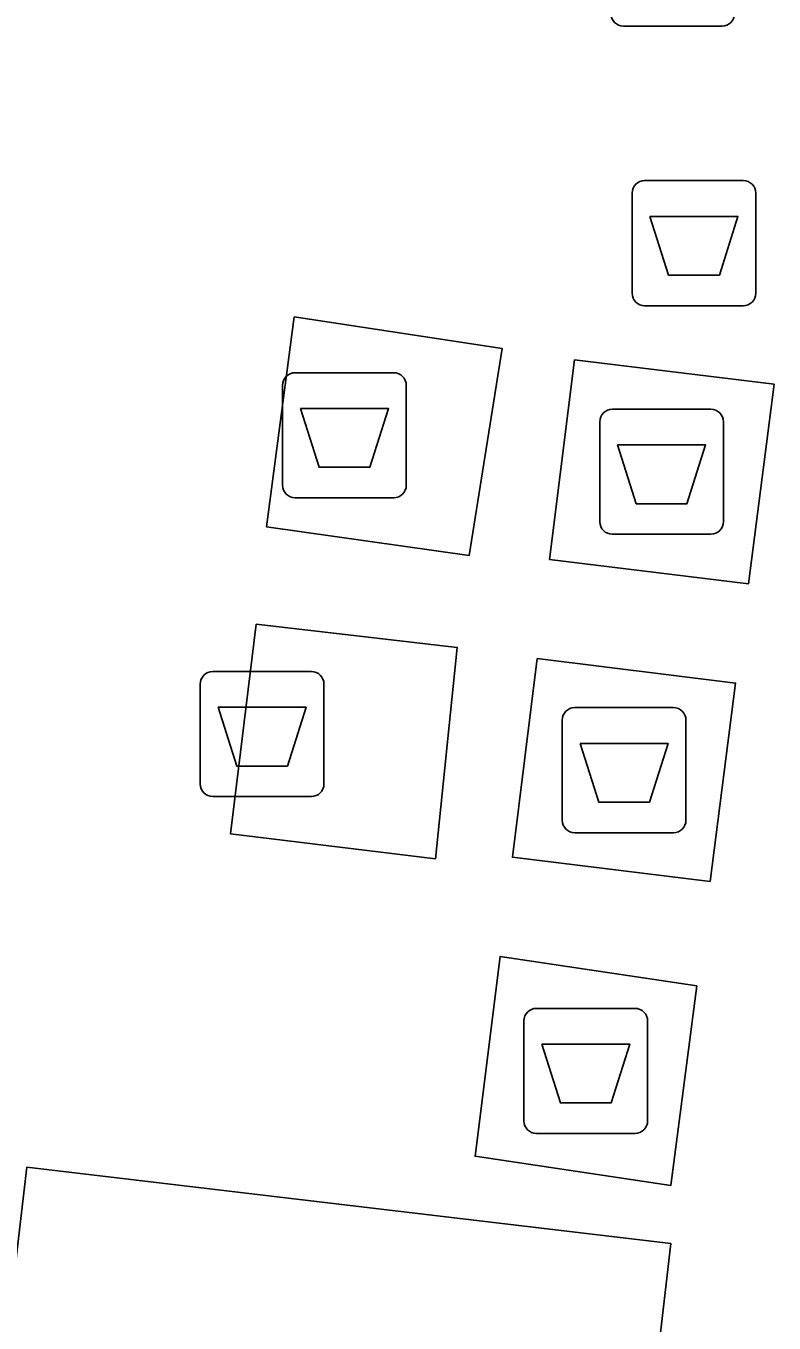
# Model space of a CAD drawing. Extents: x 161692 to 162379, y 380760 to 381678.
# Drawn here: x 162290.3 to 162296.29, y 381196.01 to 381206.38 of the extents above; entities that cross this region are included whole.
import ezdxf

# ---------------------------------------------------------------- set-up
doc = ezdxf.new("R2010")
doc.units = 0
for name, color, linetype in [('IMGEO_Afval_apart_plaats', 7, 'Continuous'), ('IMGEO_Afvalbak', 7, 'Continuous'), ('IMGEO_Lichtmast', 7, 'Continuous'), ('IMGEO_Parkeervlak_open', 7, 'Continuous'), ('IMGEO_Voetpad_gesloten', 7, 'Continuous'), ('IMGEO_Voetpad_open', 7, 'Continuous')]:
    doc.layers.add(name, color=color, linetype=linetype)

msp = doc.modelspace()

# ---------------------------------------------------------------- linework, layer by layer
at = {"layer": 'IMGEO_Afval_apart_plaats'}
for p, q in [((162292.355, 381202.711), (162292.355, 381203.511)), ((162292.355, 381203.511), (162292.355, 381202.711)), ((162292.455, 381203.611), (162293.245, 381203.611)), ((162293.245, 381203.611), (162292.455, 381203.611)), ((162293.345, 381203.511), (162293.345, 381202.711)), ((162293.345, 381202.711), (162293.345, 381203.511)), ((162294.993, 381203.319), (162295.783, 381203.319)), ((162295.783, 381203.319), (162294.993, 381203.319)), ((162294.893, 381202.419), (162294.893, 381203.219)), ((162294.893, 381203.219), (162294.893, 381202.419)), ((162295.883, 381203.219), (162295.883, 381202.419)), ((162295.883, 381202.419), (162295.883, 381203.219)), ((162293.245, 381202.611), (162292.455, 381202.611)), ((162292.455, 381202.611), (162293.245, 381202.611)), ((162295.783, 381202.319), (162294.993, 381202.319)), ((162294.993, 381202.319), (162295.783, 381202.319)), ((162291.796, 381201.221), (162292.586, 381201.221)), ((162292.586, 381201.221), (162291.796, 381201.221)), ((162291.696, 381200.321), (162291.696, 381201.121)), ((162291.696, 381201.121), (162291.696, 381200.321)), ((162292.686, 381201.121), (162292.686, 381200.321)), ((162292.686, 381200.321), (162292.686, 381201.121)), ((162294.693, 381200.932), (162295.483, 381200.932)), ((162295.483, 381200.932), (162294.693, 381200.932)), ((162294.593, 381200.032), (162294.593, 381200.832)), ((162294.593, 381200.832), (162294.593, 381200.032)), ((162295.583, 381200.832), (162295.583, 381200.032)), ((162295.583, 381200.032), (162295.583, 381200.832)), ((162292.586, 381200.221), (162291.796, 381200.221)), ((162291.796, 381200.221), (162292.586, 381200.221)), ((162295.483, 381199.932), (162294.693, 381199.932)), ((162294.693, 381199.932), (162295.483, 381199.932)), ((162294.286, 381197.627), (162294.286, 381198.427)), ((162294.286, 381198.427), (162294.286, 381197.627)), ((162294.386, 381198.527), (162295.176, 381198.527)), ((162295.176, 381198.527), (162294.386, 381198.527)), ((162295.276, 381198.427), (162295.276, 381197.627)), ((162295.276, 381197.627), (162295.276, 381198.427)), ((162295.176, 381197.527), (162294.386, 381197.527)), ((162294.386, 381197.527), (162295.176, 381197.527))]:
    msp.add_line(p, q, dxfattribs=at)
for points in [[(162292.498, 381203.325), (162293.202, 381203.325), (162293.053, 381202.855), (162292.647, 381202.855), (162292.498, 381203.325)], [(162295.036, 381203.033), (162295.74, 381203.033), (162295.591, 381202.563), (162295.185, 381202.563), (162295.036, 381203.033)], [(162291.839, 381200.935), (162292.543, 381200.935), (162292.394, 381200.465), (162291.988, 381200.465), (162291.839, 381200.935)], [(162294.736, 381200.646), (162295.44, 381200.646), (162295.291, 381200.176), (162294.885, 381200.176), (162294.736, 381200.646)], [(162294.429, 381198.241), (162295.133, 381198.241), (162294.984, 381197.771), (162294.578, 381197.771), (162294.429, 381198.241)]]:
    msp.add_lwpolyline(points, dxfattribs=at)
for centre, start, end in [((162292.455, 381203.511), 90, 180), ((162292.455, 381203.511), 90, 180), ((162293.245, 381203.511), 0, 90), ((162293.245, 381203.511), 360, 90), ((162294.993, 381203.219), 90, 180), ((162294.993, 381203.219), 90, 180), ((162295.783, 381203.219), 0, 90), ((162295.783, 381203.219), 360, 90), ((162292.455, 381202.711), 180, 270), ((162292.455, 381202.711), 180, 270), ((162293.245, 381202.711), 270, 0), ((162293.245, 381202.711), 270, 0), ((162294.993, 381202.419), 180, 270), ((162294.993, 381202.419), 180, 270), ((162295.783, 381202.419), 270, 0), ((162295.783, 381202.419), 270, 0), ((162291.796, 381201.121), 90, 180), ((162291.796, 381201.121), 90, 180), ((162292.586, 381201.121), 0, 90), ((162292.586, 381201.121), 360, 90), ((162294.693, 381200.832), 90, 180), ((162294.693, 381200.832), 90, 180), ((162295.483, 381200.832), 0, 90), ((162295.483, 381200.832), 360, 90), ((162291.796, 381200.321), 180, 270), ((162291.796, 381200.321), 180, 270), ((162292.586, 381200.321), 270, 0), ((162292.586, 381200.321), 270, 0), ((162294.693, 381200.032), 180, 270), ((162294.693, 381200.032), 180, 270), ((162295.483, 381200.032), 270, 0), ((162295.483, 381200.032), 270, 0), ((162294.386, 381198.427), 90, 180), ((162294.386, 381198.427), 90, 180), ((162295.176, 381198.427), 0, 90), ((162295.176, 381198.427), 360, 90), ((162294.386, 381197.627), 180, 270), ((162294.386, 381197.627), 180, 270), ((162295.176, 381197.627), 270, 0), ((162295.176, 381197.627), 270, 0)]:
    msp.add_arc(centre, 0.1, start, end, dxfattribs=at)
at = {"layer": 'IMGEO_Afvalbak'}
for p, q in [((162295.252, 381205.147), (162296.042, 381205.147)), ((162296.042, 381205.147), (162295.252, 381205.147)), ((162295.152, 381204.247), (162295.152, 381205.047)), ((162295.152, 381205.047), (162295.152, 381204.247)), ((162296.142, 381205.047), (162296.142, 381204.247)), ((162296.142, 381204.247), (162296.142, 381205.047)), ((162296.042, 381204.147), (162295.252, 381204.147)), ((162295.252, 381204.147), (162296.042, 381204.147))]:
    msp.add_line(p, q, dxfattribs=at)
msp.add_lwpolyline([(162295.295, 381204.861), (162295.999, 381204.861), (162295.85, 381204.391), (162295.444, 381204.391), (162295.295, 381204.861)], dxfattribs=at)
for centre, start, end in [((162295.252, 381205.047), 90, 180), ((162295.252, 381205.047), 90, 180), ((162296.042, 381205.047), 0, 90), ((162296.042, 381205.047), 360, 90), ((162295.252, 381204.247), 180, 270), ((162295.252, 381204.247), 180, 270), ((162296.042, 381204.247), 270, 0), ((162296.042, 381204.247), 270, 0)]:
    msp.add_arc(centre, 0.1, start, end, dxfattribs=at)
at = {"layer": 'IMGEO_Lichtmast'}
for p, q in [((162295.872, 381206.384), (162295.082, 381206.384)), ((162295.082, 381206.384), (162295.872, 381206.384))]:
    msp.add_line(p, q, dxfattribs=at)
for centre, start, end in [((162295.082, 381206.484), 180, 270), ((162295.082, 381206.484), 180, 270), ((162295.872, 381206.484), 270, 0), ((162295.872, 381206.484), 270, 0)]:
    msp.add_arc(centre, 0.1, start, end, dxfattribs=at)
at = {"layer": 'IMGEO_Parkeervlak_open'}
msp.add_lwpolyline([(162292.716, 381172.925), (162295.461, 381196.647), (162290.309, 381197.256), (162287.529, 381173.515)], close=True, dxfattribs=at)
at = {"layer": 'IMGEO_Voetpad_gesloten'}
for points in [[(162292.447, 381204.058), (162292.225, 381202.379), (162293.848, 381202.148), (162294.113, 381203.804)], [(162296.288, 381203.519), (162294.691, 381203.715), (162294.492, 381202.118), (162296.083, 381201.922)], [(162292.144, 381201.601), (162291.937, 381199.924), (162293.578, 381199.724), (162293.753, 381201.414)], [(162295.98, 381201.129), (162294.393, 381201.324), (162294.194, 381199.736), (162295.776, 381199.542)], [(162295.669, 381198.708), (162294.095, 381198.942), (162293.896, 381197.344), (162295.463, 381197.111)]]:
    msp.add_lwpolyline(points, close=True, dxfattribs=at)
at = {"layer": 'IMGEO_Voetpad_open'}
for points in [[(162292.447, 381204.058), (162294.113, 381203.804), (162293.848, 381202.148), (162292.225, 381202.379)], [(162294.492, 381202.118), (162294.691, 381203.715), (162296.288, 381203.519), (162296.083, 381201.922)], [(162292.144, 381201.601), (162293.753, 381201.414), (162293.578, 381199.724), (162291.937, 381199.924)], [(162294.393, 381201.324), (162295.98, 381201.129), (162295.776, 381199.542), (162294.194, 381199.736)], [(162295.669, 381198.708), (162295.463, 381197.111), (162293.896, 381197.344), (162294.095, 381198.942)], [(162295.461, 381196.647), (162292.716, 381172.925), (162287.529, 381173.515), (162290.309, 381197.256)]]:
    msp.add_lwpolyline(points, close=True, dxfattribs=at)

doc.saveas('drawing.dxf')
